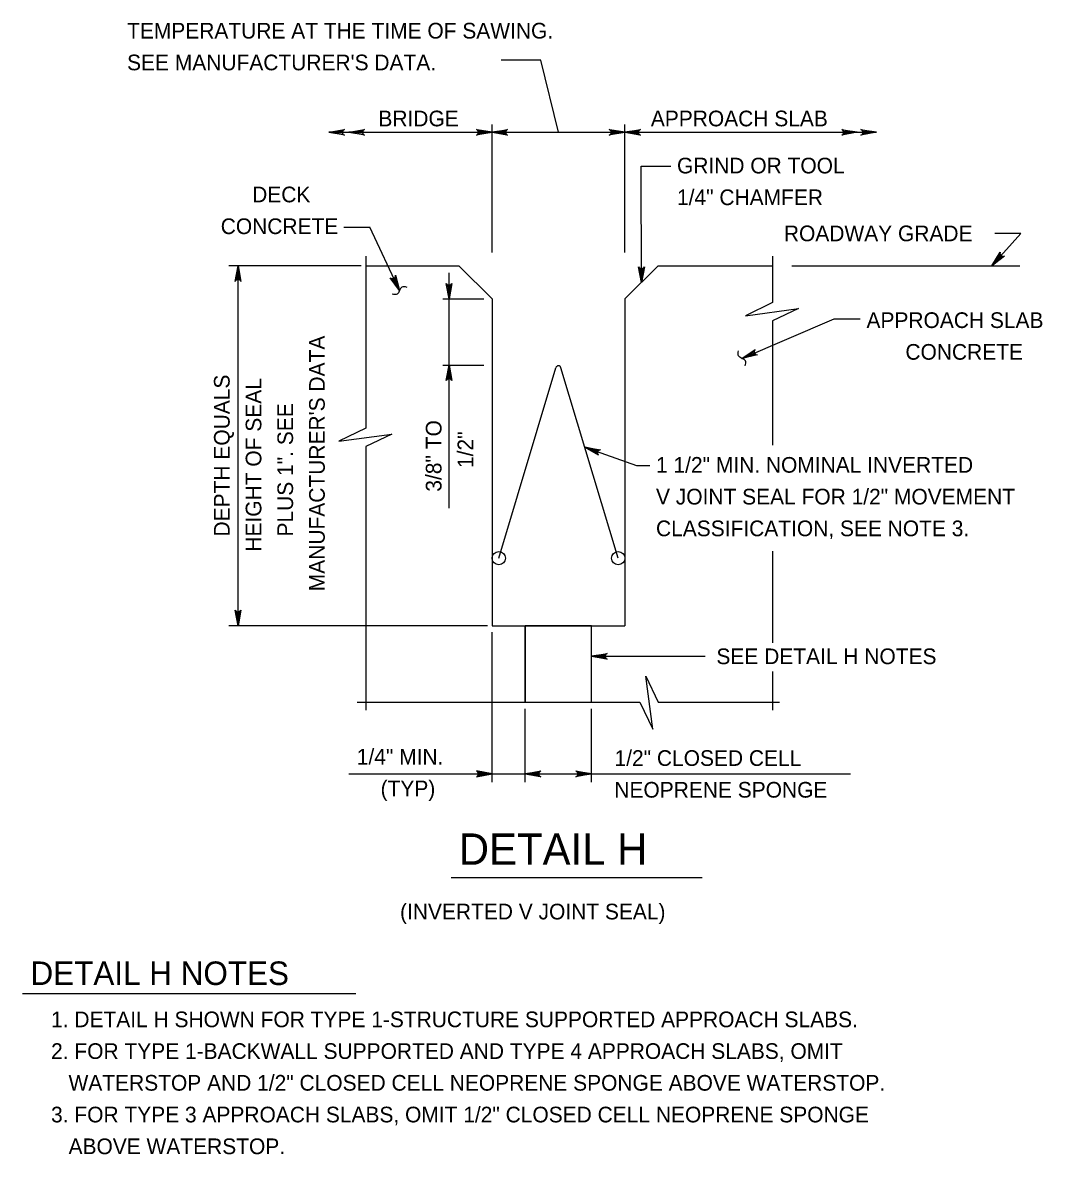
# Model space of a CAD drawing. Extents: x 636530 to 644067, y 294168 to 299122.
# Drawn here: x 640490.6 to 640685.9, y 298369.7 to 298586.2 of the extents above; entities that cross this region are included whole.
import ezdxf

# ---------------------------------------------------------------- set-up
doc = ezdxf.new("R2010")
doc.units = 0
doc.layers.add('1', color=7, linetype='Continuous')

msp = doc.modelspace()

# ---------------------------------------------------------------- linework, layer by layer
at = {"layer": '1'}
for p, q in [((640589.84, 298579.03), (640582.24, 298579.03)), ((640593.22, 298565.22), (640589.84, 298579.03)), ((640580.5, 298542.22), (640580.5, 298566.72)), ((640605.94, 298542.22), (640605.94, 298566.72)), ((640549.27, 298565.22), (640580.5, 298565.22)), ((640580.5, 298565.22), (640605.94, 298565.22)), ((640605.94, 298565.22), (640654.1, 298565.22)), ((640609.12, 298536.5), (640609.08, 298558.71)), ((640609.08, 298558.71), (640614.75, 298558.71)), ((640552.13, 298547.06), (640557.14, 298547.06)), ((640562.8, 298534.92), (640557.14, 298547.06)), ((640676.22, 298539.67), (640681.77, 298545.86)), ((640681.77, 298545.86), (640676.77, 298545.86)), ((640555.46, 298539.67), (640530.13, 298539.67)), ((640531.87, 298470.81), (640531.87, 298539.67)), ((640556.36, 298541.49), (640556.36, 298508.63)), ((640556.36, 298539.67), (640574.15, 298539.67)), ((640574.15, 298539.67), (640580.5, 298533.32)), ((640612.29, 298539.67), (640605.94, 298533.32)), ((640612.29, 298539.67), (640634.22, 298539.67)), ((640634.22, 298541.49), (640634.22, 298532.66)), ((640637.88, 298539.67), (640681.56, 298539.67)), ((640572.28, 298493.32), (640572.28, 298538.3)), ((640571.1, 298533.32), (640578.91, 298533.32)), ((640580.5, 298533.32), (640580.5, 298470.81)), ((640605.94, 298533.32), (640605.94, 298470.81)), ((640628.35, 298521.96), (640646, 298529.51)), ((640634.22, 298529.14), (640634.22, 298505.33)), ((640646, 298529.51), (640651, 298529.51)), ((640571.1, 298520.68), (640578.91, 298520.68)), ((640581.79, 298483.73), (640592.74, 298520.17)), ((640604.66, 298483.73), (640593.71, 298520.17)), ((640556.36, 298505.12), (640556.36, 298454.65)), ((640598.28, 298504.94), (640608.19, 298501.43)), ((640608.19, 298501.43), (640610.74, 298501.43)), ((640634.22, 298485.06), (640634.22, 298467.56)), ((640579.61, 298470.81), (640530.13, 298470.81)), ((640580.5, 298470.81), (640605.94, 298470.81)), ((640586.85, 298456.19), (640586.85, 298470.81)), ((640599.56, 298456.19), (640599.56, 298470.81)), ((640580.5, 298440.85), (640580.5, 298469.54)), ((640599.56, 298464.96), (640621.31, 298464.96)), ((640634.22, 298462.04), (640634.22, 298454.65)), ((640554.71, 298456.19), (640608.78, 298456.19)), ((640612.3, 298456.19), (640635.57, 298456.19)), ((640586.85, 298440.85), (640586.85, 298454.91)), ((640599.56, 298440.85), (640599.56, 298454.91)), ((640553.1, 298442.45), (640586.85, 298442.45)), ((640586.85, 298442.45), (640649.16, 298442.45)), ((640572.7, 298422.65), (640620.75, 298422.65)), ((640490.63, 298400.45), (640554.4, 298400.45))]:
    msp.add_line(p, q, dxfattribs=at)
for points in [[(640549.27, 298565.22), (640552.25, 298565.78), (640552.02, 298565.62), (640551.9, 298565.42), (640551.87, 298565.22), (640551.9, 298565.02), (640552.02, 298564.82), (640552.25, 298564.66), (640549.27, 298565.22), (640552.02, 298564.82), (640551.9, 298565.02), (640549.27, 298565.22), (640551.87, 298565.22), (640551.9, 298565.42), (640549.27, 298565.22), (640552.02, 298565.62)], [(640553.1, 298565.22), (640556.08, 298565.78), (640555.85, 298565.62), (640555.74, 298565.42), (640555.7, 298565.22), (640555.74, 298565.02), (640555.85, 298564.82), (640556.08, 298564.66), (640553.1, 298565.22), (640555.85, 298564.82), (640555.74, 298565.02), (640553.1, 298565.22), (640555.7, 298565.22), (640555.74, 298565.42), (640553.1, 298565.22), (640555.85, 298565.62)], [(640580.5, 298565.22), (640577.52, 298564.66), (640577.63, 298564.74), (640577.75, 298564.82), (640577.81, 298564.92), (640577.87, 298565.02), (640577.88, 298565.12), (640577.9, 298565.22), (640577.88, 298565.32), (640577.87, 298565.42), (640577.81, 298565.52), (640577.75, 298565.62), (640577.63, 298565.7), (640577.52, 298565.78), (640580.5, 298565.22), (640577.63, 298565.7), (640577.75, 298565.62), (640580.5, 298565.22), (640577.81, 298565.52), (640577.87, 298565.42), (640580.5, 298565.22), (640577.88, 298565.32), (640577.9, 298565.22), (640580.5, 298565.22), (640577.88, 298565.12), (640577.87, 298565.02), (640580.5, 298565.22), (640577.81, 298564.92), (640577.75, 298564.82), (640580.5, 298565.22), (640577.63, 298564.74)], [(640580.5, 298565.22), (640583.48, 298565.78), (640583.37, 298565.7), (640583.25, 298565.62), (640583.2, 298565.52), (640583.14, 298565.42), (640583.12, 298565.32), (640583.1, 298565.22), (640583.12, 298565.12), (640583.14, 298565.02), (640583.2, 298564.92), (640583.25, 298564.82), (640583.37, 298564.74), (640583.48, 298564.66), (640580.5, 298565.22), (640583.37, 298564.74), (640583.25, 298564.82), (640580.5, 298565.22), (640583.2, 298564.92), (640583.14, 298565.02), (640580.5, 298565.22), (640583.12, 298565.12), (640583.1, 298565.22), (640580.5, 298565.22), (640583.12, 298565.32), (640583.14, 298565.42), (640580.5, 298565.22), (640583.2, 298565.52), (640583.25, 298565.62), (640580.5, 298565.22), (640583.37, 298565.7)], [(640605.94, 298565.22), (640602.96, 298564.66), (640603.07, 298564.74), (640603.19, 298564.82), (640603.25, 298564.92), (640603.31, 298565.02), (640603.33, 298565.12), (640603.34, 298565.22), (640603.33, 298565.32), (640603.31, 298565.42), (640603.25, 298565.52), (640603.19, 298565.62), (640603.07, 298565.7), (640602.96, 298565.78), (640605.94, 298565.22), (640603.07, 298565.7), (640603.19, 298565.62), (640605.94, 298565.22), (640603.25, 298565.52), (640603.31, 298565.42), (640605.94, 298565.22), (640603.33, 298565.32), (640603.34, 298565.22), (640605.94, 298565.22), (640603.33, 298565.12), (640603.31, 298565.02), (640605.94, 298565.22), (640603.25, 298564.92), (640603.19, 298564.82), (640605.94, 298565.22), (640603.07, 298564.74)], [(640605.94, 298565.22), (640608.93, 298565.78), (640608.81, 298565.7), (640608.7, 298565.62), (640608.64, 298565.52), (640608.58, 298565.42), (640608.56, 298565.32), (640608.54, 298565.22), (640608.56, 298565.12), (640608.58, 298565.02), (640608.64, 298564.92), (640608.7, 298564.82), (640608.81, 298564.74), (640608.93, 298564.66), (640605.94, 298565.22), (640608.81, 298564.74), (640608.7, 298564.82), (640605.94, 298565.22), (640608.64, 298564.92), (640608.58, 298565.02), (640605.94, 298565.22), (640608.56, 298565.12), (640608.54, 298565.22), (640605.94, 298565.22), (640608.56, 298565.32), (640608.58, 298565.42), (640605.94, 298565.22), (640608.64, 298565.52), (640608.7, 298565.62), (640605.94, 298565.22), (640608.81, 298565.7)], [(640650.43, 298565.22), (640647.45, 298564.66), (640647.68, 298564.82), (640647.79, 298565.02), (640647.83, 298565.22), (640647.79, 298565.42), (640647.68, 298565.62), (640647.45, 298565.78), (640650.43, 298565.22), (640647.68, 298565.62), (640647.79, 298565.42), (640650.43, 298565.22), (640647.83, 298565.22), (640647.79, 298565.02), (640650.43, 298565.22), (640647.68, 298564.82)], [(640654.1, 298565.22), (640651.12, 298564.66), (640651.35, 298564.82), (640651.47, 298565.02), (640651.5, 298565.22), (640651.47, 298565.42), (640651.35, 298565.62), (640651.12, 298565.78), (640654.1, 298565.22), (640651.35, 298565.62), (640651.47, 298565.42), (640654.1, 298565.22), (640651.5, 298565.22), (640651.47, 298565.02), (640654.1, 298565.22), (640651.35, 298564.82)], [(640676.22, 298539.67), (640677.8, 298542.27), (640677.76, 298541.99), (640677.83, 298541.77), (640677.96, 298541.61), (640678.13, 298541.5), (640678.36, 298541.45), (640678.63, 298541.52), (640676.22, 298539.67), (640678.36, 298541.45), (640678.13, 298541.5), (640676.22, 298539.67), (640677.96, 298541.61), (640677.83, 298541.77), (640676.22, 298539.67), (640677.76, 298541.99)], [(640531.87, 298539.67), (640532.43, 298536.69), (640532.27, 298536.92), (640532.07, 298537.04), (640531.87, 298537.07), (640531.67, 298537.04), (640531.47, 298536.92), (640531.31, 298536.69), (640531.87, 298539.67), (640531.47, 298536.92), (640531.67, 298537.04), (640531.87, 298539.67), (640531.87, 298537.07), (640532.07, 298537.04), (640531.87, 298539.67), (640532.27, 298536.92)], [(640562.8, 298534.92), (640561.03, 298537.38), (640561.28, 298537.24), (640561.51, 298537.22), (640561.7, 298537.27), (640561.87, 298537.39), (640562, 298537.58), (640562.05, 298537.86), (640562.8, 298534.92), (640562, 298537.58), (640561.87, 298537.39), (640562.8, 298534.92), (640561.7, 298537.27), (640561.51, 298537.22), (640562.8, 298534.92), (640561.28, 298537.24)], [(640609.12, 298536.5), (640608.55, 298539.48), (640608.71, 298539.25), (640608.91, 298539.13), (640609.11, 298539.1), (640609.31, 298539.13), (640609.51, 298539.25), (640609.67, 298539.48), (640609.12, 298536.5), (640609.51, 298539.25), (640609.31, 298539.13), (640609.12, 298536.5), (640609.11, 298539.1), (640608.91, 298539.13), (640609.12, 298536.5), (640608.71, 298539.25)], [(640572.28, 298533.32), (640571.72, 298536.3), (640571.88, 298536.07), (640572.08, 298535.96), (640572.28, 298535.92), (640572.48, 298535.96), (640572.68, 298536.07), (640572.84, 298536.3), (640572.28, 298533.32), (640572.68, 298536.07), (640572.48, 298535.96), (640572.28, 298533.32), (640572.28, 298535.92), (640572.08, 298535.96), (640572.28, 298533.32), (640571.88, 298536.07)], [(640634.22, 298532.66), (640629.03, 298530.12), (640639.18, 298531.5), (640634.22, 298529.14)], [(640628.35, 298521.96), (640630.87, 298523.64), (640630.72, 298523.41), (640630.69, 298523.18), (640630.74, 298522.98), (640630.85, 298522.81), (640631.04, 298522.67), (640631.31, 298522.62), (640628.35, 298521.96), (640631.04, 298522.67), (640630.85, 298522.81), (640628.35, 298521.96), (640630.74, 298522.98), (640630.69, 298523.18), (640628.35, 298521.96), (640630.72, 298523.41)], [(640572.28, 298520.68), (640572.84, 298517.7), (640572.68, 298517.93), (640572.48, 298518.05), (640572.28, 298518.08), (640572.08, 298518.05), (640571.88, 298517.93), (640571.72, 298517.7), (640572.28, 298520.68), (640571.88, 298517.93), (640572.08, 298518.05), (640572.28, 298520.68), (640572.28, 298518.08), (640572.48, 298518.05), (640572.28, 298520.68), (640572.68, 298517.93)], [(640556.36, 298508.63), (640551.17, 298506.1), (640561.32, 298507.48), (640556.36, 298505.12)], [(640598.28, 298504.94), (640601.28, 298504.47), (640601.15, 298504.43), (640601.01, 298504.4), (640600.92, 298504.32), (640600.83, 298504.25), (640600.78, 298504.16), (640600.73, 298504.07), (640600.72, 298503.97), (640600.7, 298503.87), (640600.72, 298503.76), (640600.75, 298503.64), (640600.83, 298503.53), (640600.91, 298503.42), (640598.28, 298504.94), (640600.83, 298503.53), (640600.75, 298503.64), (640598.28, 298504.94), (640600.72, 298503.76), (640600.7, 298503.87), (640598.28, 298504.94), (640600.72, 298503.97), (640600.73, 298504.07), (640598.28, 298504.94), (640600.78, 298504.16), (640600.83, 298504.25), (640598.28, 298504.94), (640600.92, 298504.32), (640601.01, 298504.4), (640598.28, 298504.94), (640601.15, 298504.43)], [(640531.87, 298470.81), (640531.31, 298473.79), (640531.47, 298473.56), (640531.67, 298473.44), (640531.87, 298473.41), (640532.07, 298473.44), (640532.27, 298473.56), (640532.43, 298473.79), (640531.87, 298470.81), (640532.27, 298473.56), (640532.07, 298473.44), (640531.87, 298470.81), (640531.87, 298473.41), (640531.67, 298473.44), (640531.87, 298470.81), (640531.47, 298473.56)], [(640599.56, 298464.96), (640602.54, 298465.52), (640602.43, 298465.44), (640602.32, 298465.36), (640602.26, 298465.26), (640602.2, 298465.16), (640602.18, 298465.06), (640602.16, 298464.96), (640602.18, 298464.86), (640602.2, 298464.76), (640602.26, 298464.66), (640602.32, 298464.56), (640602.43, 298464.48), (640602.54, 298464.4), (640599.56, 298464.96), (640602.43, 298464.48), (640602.32, 298464.56), (640599.56, 298464.96), (640602.26, 298464.66), (640602.2, 298464.76), (640599.56, 298464.96), (640602.18, 298464.86), (640602.16, 298464.96), (640599.56, 298464.96), (640602.18, 298465.06), (640602.2, 298465.16), (640599.56, 298464.96), (640602.26, 298465.26), (640602.32, 298465.36), (640599.56, 298464.96), (640602.43, 298465.44)], [(640608.78, 298456.19), (640611.32, 298451), (640609.94, 298461.15), (640612.3, 298456.19)], [(640580.5, 298442.45), (640577.52, 298443.01), (640577.63, 298442.93), (640577.75, 298442.85), (640577.81, 298442.75), (640577.87, 298442.65), (640577.88, 298442.55), (640577.9, 298442.45), (640577.88, 298442.35), (640577.87, 298442.25), (640577.81, 298442.15), (640577.75, 298442.05), (640577.63, 298441.97), (640577.52, 298441.89), (640580.5, 298442.45), (640577.63, 298441.97), (640577.75, 298442.05), (640580.5, 298442.45), (640577.81, 298442.15), (640577.87, 298442.25), (640580.5, 298442.45), (640577.88, 298442.35), (640577.9, 298442.45), (640580.5, 298442.45), (640577.88, 298442.55), (640577.87, 298442.65), (640580.5, 298442.45), (640577.81, 298442.75), (640577.75, 298442.85), (640580.5, 298442.45), (640577.63, 298442.93)], [(640586.85, 298442.45), (640589.83, 298443.01), (640589.72, 298442.93), (640589.6, 298442.85), (640589.55, 298442.75), (640589.49, 298442.65), (640589.47, 298442.55), (640589.45, 298442.45), (640589.47, 298442.35), (640589.49, 298442.25), (640589.55, 298442.15), (640589.6, 298442.05), (640589.72, 298441.97), (640589.83, 298441.89), (640586.85, 298442.45), (640589.72, 298441.97), (640589.6, 298442.05), (640586.85, 298442.45), (640589.55, 298442.15), (640589.49, 298442.25), (640586.85, 298442.45), (640589.47, 298442.35), (640589.45, 298442.45), (640586.85, 298442.45), (640589.47, 298442.55), (640589.49, 298442.65), (640586.85, 298442.45), (640589.55, 298442.75), (640589.6, 298442.85), (640586.85, 298442.45), (640589.72, 298442.93)], [(640599.56, 298442.45), (640596.58, 298441.89), (640596.69, 298441.97), (640596.81, 298442.05), (640596.87, 298442.15), (640596.93, 298442.25), (640596.95, 298442.35), (640596.96, 298442.45), (640596.95, 298442.55), (640596.93, 298442.65), (640596.87, 298442.75), (640596.81, 298442.85), (640596.69, 298442.93), (640596.58, 298443.01), (640599.56, 298442.45), (640596.69, 298442.93), (640596.81, 298442.85), (640599.56, 298442.45), (640596.87, 298442.75), (640596.93, 298442.65), (640599.56, 298442.45), (640596.95, 298442.55), (640596.96, 298442.45), (640599.56, 298442.45), (640596.95, 298442.35), (640596.93, 298442.25), (640599.56, 298442.45), (640596.87, 298442.15), (640596.81, 298442.05), (640599.56, 298442.45), (640596.69, 298441.97)]]:
    msp.add_lwpolyline(points, dxfattribs=at)
msp.add_lwpolyline([(640586.85, 298456.19), (640599.56, 298456.19), (640599.56, 298470.81), (640586.85, 298470.81)], close=True, dxfattribs=at)
for centre in [(640581.79, 298483.73), (640604.66, 298483.73)]:
    msp.add_circle(centre, 1.28, dxfattribs=at)
msp.add_arc((640593.22, 298520.02), 0.508, 16.7241, 163.2759, dxfattribs=at)
for points in [[(640564.23, 298535.55), (640563.25, 298535.6), (640562.35, 298534.23), (640561.4, 298534.24)], [(640628.94, 298520.51), (640629.02, 298521.49), (640627.68, 298522.43), (640627.72, 298523.38)]]:
    msp.add_spline(points, degree=3, dxfattribs=at)

# ---------------------------------------------------------------- texts
for s, height, p in [('TEMPERATURE AT THE TIME OF SAWING.', 3, (640510.63, 298583.16)), ("SEE MANUFACTURER'S DATA. ", 3, (640510.63, 298577.08)), ('BRIDGE', 3, (640558.75, 298566.36)), ('APPROACH SLAB', 3, (640610.91, 298566.36)), ('GRIND OR TOOL', 3, (640615.92, 298557.35)), ('DECK', 3, (640534.58, 298551.82)), ('1/4" CHAMFER', 3, (640615.92, 298551.28)), ('CONCRETE', 3, (640528.56, 298545.74)), ('ROADWAY GRADE', 3, (640636.39, 298544.37)), ('APPROACH SLAB', 3, (640652.2, 298527.77)), ('CONCRETE', 3, (640659.65, 298521.7)), ('1 1/2" MIN. NOMINAL INVERTED', 3, (640611.9, 298500.08)), ('V JOINT SEAL FOR 1/2" MOVEMENT', 3, (640611.9, 298494)), ('CLASSIFICATION, SEE NOTE 3.', 3, (640611.9, 298487.93)), ('SEE DETAIL H NOTES', 3, (640623.47, 298463.45)), ('1/4" MIN.', 3, (640554.61, 298444.24)), ('1/2" CLOSED CELL', 3, (640603.96, 298443.98)), ('(TYP)', 3, (640559.17, 298438.17)), ('NEOPRENE SPONGE', 3, (640603.92, 298437.91)), ('DETAIL H', 6, (640574.14, 298425.06)), ('(INVERTED V JOINT SEAL)', 3, (640562.89, 298414.61)), ('DETAIL H NOTES', 4.5, (640492.14, 298402.06)), ('1. DETAIL H SHOWN FOR TYPE 1-STRUCTURE SUPPORTED APPROACH SLABS.', 3, (640496.08, 298393.98)), ('2. FOR TYPE 1-BACKWALL SUPPORTED AND TYPE 4 APPROACH SLABS, OMIT', 3, (640496.08, 298387.91)), ('   WATERSTOP AND 1/2" CLOSED CELL NEOPRENE SPONGE ABOVE WATERSTOP.', 3, (640496.08, 298381.84)), ('3. FOR TYPE 3 APPROACH SLABS, OMIT 1/2" CLOSED CELL NEOPRENE SPONGE', 3, (640496.08, 298375.77)), ('   ABOVE WATERSTOP.', 3, (640496.08, 298369.69))]:
    msp.add_text(s, height=height, dxfattribs=at).set_placement(p)
for s, p in [("MANUFACTURER'S DATA", (640548.48, 298477.4)), ('DEPTH EQUALS', (640530.27, 298487.87)), ('HEIGHT OF SEAL', (640536.34, 298484.97)), ('PLUS 1". SEE', (640542.41, 298487.87)), ('3/8" TO', (640570.83, 298496.45)), ('1/2"', (640576.9, 298500.98))]:
    msp.add_text(s, height=3, rotation=90, dxfattribs=at).set_placement(p)

doc.saveas('drawing.dxf')
